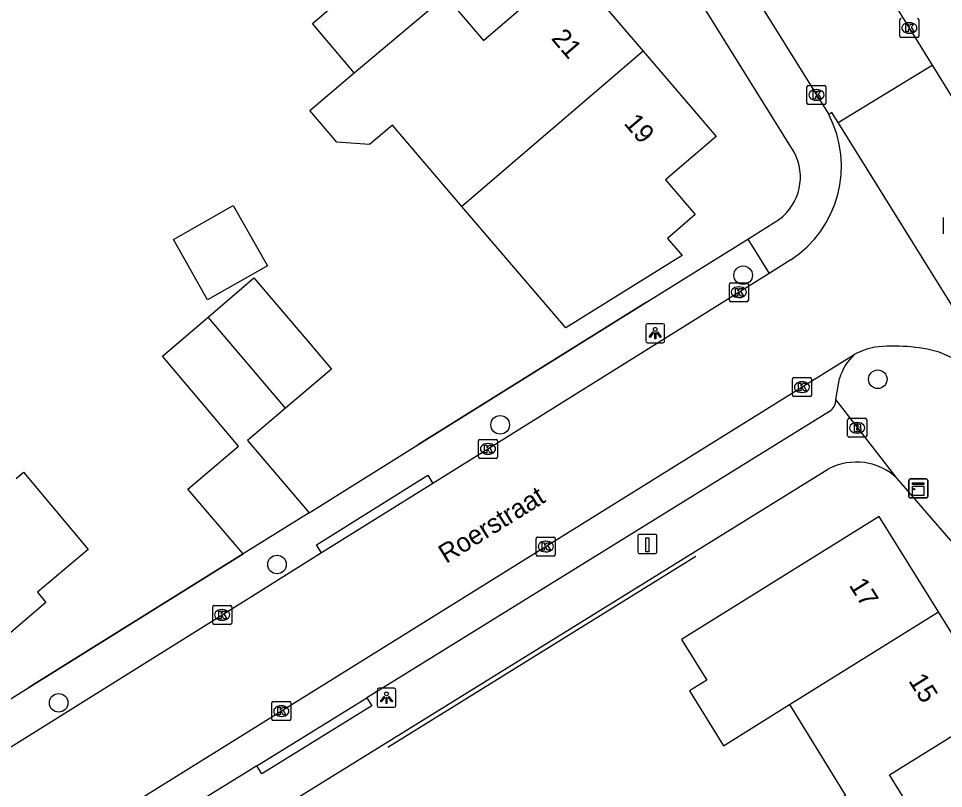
# Model space of a CAD drawing. Extents: x 157321 to 158827, y 386650 to 388532.
# Drawn here: x 157988.02 to 158036.72, y 388188 to 388228.54 of the extents above; entities that cross this region are included whole.
import ezdxf

# ---------------------------------------------------------------- set-up
doc = ezdxf.new("R2010")
doc.units = 0
for name, color, linetype in [('IMGEO_Boom', 7, 'Continuous'), ('IMGEO_Brandkraan', 7, 'Continuous'), ('IMGEO_Kast', 7, 'Continuous'), ('IMGEO_Kolk', 7, 'Continuous'), ('IMGEO_Laadpaal', 7, 'Continuous'), ('IMGEO_Lichtpunt', 7, 'Continuous'), ('IMGEO_Muur', 7, 'Continuous'), ('IMGEO_Openbare_ruimte_label', 7, 'Continuous'), ('IMGEO_Pand', 7, 'Continuous'), ('IMGEO_Pand_nummerreeks', 7, 'Continuous'), ('IMGEO_Rijbaan_lokaal_open', 7, 'Continuous'), ('IMGEO_Rioolput', 7, 'Continuous'), ('IMGEO_Voetpad_open', 7, 'Continuous')]:
    doc.layers.add(name, color=color, linetype=linetype)

msp = doc.modelspace()

# ---------------------------------------------------------------- linework, layer by layer
at = {"layer": 'IMGEO_Boom'}
for centre in [(158026.169, 388215.025), (158033.257, 388209.548), (158013.377, 388207.149), (158001.631, 388199.795), (157990.134, 388192.51)]:
    msp.add_circle(centre, 0.489, dxfattribs=at)
at = {"layer": 'IMGEO_Brandkraan'}
for p, q in [((158031.747, 388207.491), (158032.599, 388207.491)), ((158031.672, 388206.565), (158031.672, 388207.417)), ((158032.16, 388207.271), (158032.185, 388207.271)), ((158032.673, 388207.417), (158032.673, 388206.565)), ((158032.183, 388206.711), (158032.158, 388206.711)), ((158032.599, 388206.491), (158031.747, 388206.491))]:
    msp.add_line(p, q, dxfattribs=at)
for points in [[(158031.747, 388207.491), (158032.599, 388207.491)], [(158031.672, 388206.565), (158031.672, 388207.417)], [(158032.02, 388207.191), (158032.02, 388206.791), (158032.233, 388206.791)], [(158032.251, 388207.191), (158032.02, 388207.191)], [(158032.199, 388207.11), (158032.145, 388207.11), (158032.145, 388207.034)], [(158032.145, 388207.034), (158032.198, 388207.034)], [(158032.673, 388207.417), (158032.673, 388206.565)], [(158032.207, 388206.958), (158032.145, 388206.958), (158032.145, 388206.877)], [(158032.145, 388206.877), (158032.207, 388206.877)], [(158032.599, 388206.491), (158031.747, 388206.491)]]:
    msp.add_lwpolyline(points, dxfattribs=at)
for centre, radius, start, end in [((158031.749, 388207.415), 0.0765, 91.552, 178.448), ((158031.749, 388207.415), 0.0765, 91.552, 178.448), ((158032.597, 388207.415), 0.0765, 1.552, 88.448), ((158032.597, 388207.415), 0.0765, 1.552, 88.448), ((158032.2, 388207.072), 0.0379, 267.8285, 90.9355), ((158032.255, 388207.046), 0.145, 59.4692, 91.5367), ((158032.28, 388207.093), 0.0922, 285.5137, 58.1501), ((158032.285, 388206.901), 0.105, 301.3115, 78.989), ((158031.749, 388206.567), 0.0765, 181.552, 268.448), ((158031.749, 388206.567), 0.0765, 181.552, 268.448), ((158032.208, 388206.917), 0.0404, 269.8759, 90.5077), ((158032.239, 388207.042), 0.251, 268.6676, 293.5347), ((158032.597, 388206.567), 0.0765, 271.552, 358.448), ((158032.597, 388206.567), 0.0765, 271.552, 358.448)]:
    msp.add_arc(centre, radius, start, end, dxfattribs=at)
for centre, major_axis, ratio, start_param, end_param in [((158032.159, 388206.991), (-0.387, 0.002), 0.722429, 4.712389, 7.853982), ((158032.184, 388206.991), (-0.39, 0.002), 0.717154, 1.570796, 4.712389)]:
    msp.add_ellipse(centre, major_axis=major_axis, ratio=ratio, start_param=start_param, end_param=end_param, dxfattribs=at)
at = {"layer": 'IMGEO_Kast'}
for p, q in [((158034.891, 388203.373), (158034.891, 388204.214)), ((158034.891, 388204.214), (158034.891, 388203.373)), ((158034.966, 388204.298), (158035.807, 388204.298)), ((158035.807, 388204.298), (158034.966, 388204.298)), ((158035.891, 388204.223), (158035.891, 388203.382)), ((158035.891, 388203.382), (158035.891, 388204.223)), ((158035.816, 388203.298), (158034.975, 388203.298)), ((158034.975, 388203.298), (158035.816, 388203.298))]:
    msp.add_line(p, q, dxfattribs=at)
for points in [[(158035.086, 388204.088), (158035.686, 388204.088), (158035.686, 388204.003), (158035.086, 388204.003), (158035.086, 388204.088)], [(158035.086, 388203.913), (158035.686, 388203.913), (158035.686, 388203.424), (158035.086, 388203.424), (158035.086, 388203.913)]]:
    msp.add_lwpolyline(points, dxfattribs=at)
msp.add_circle((158035.17, 388203.762), 0.0377, dxfattribs=at)
for centre, start, end in [((158034.969, 388204.22), 92.4484, 184.2845), ((158034.969, 388204.22), 92.4484, 184.2845), ((158035.813, 388204.22), 2.4484, 94.2845), ((158035.813, 388204.22), 2.4484, 94.2845), ((158034.969, 388203.376), 182.4484, 274.2845), ((158034.969, 388203.376), 182.4484, 274.2845), ((158035.813, 388203.376), 272.4484, 4.2845), ((158035.813, 388203.376), 272.4484, 4.2845)]:
    msp.add_arc(centre, 0.0779, start, end, dxfattribs=at)
at = {"layer": 'IMGEO_Kolk'}
for p, q in [((158034.42, 388227.617), (158034.42, 388228.469)), ((158035.421, 388228.469), (158035.421, 388227.617)), ((158034.908, 388228.323), (158034.933, 388228.323)), ((158035.347, 388227.543), (158034.495, 388227.543)), ((158034.931, 388227.763), (158034.906, 388227.763)), ((158029.603, 388225.018), (158030.455, 388225.018)), ((158029.528, 388224.092), (158029.528, 388224.944)), ((158030.016, 388224.798), (158030.041, 388224.798)), ((158030.529, 388224.944), (158030.529, 388224.092)), ((158030.039, 388224.238), (158030.014, 388224.238)), ((158030.455, 388224.018), (158029.603, 388224.018)), ((158025.445, 388213.705), (158025.445, 388214.557)), ((158025.52, 388214.631), (158026.372, 388214.631)), ((158025.933, 388214.411), (158025.958, 388214.411)), ((158026.446, 388214.557), (158026.446, 388213.705)), ((158025.956, 388213.851), (158025.931, 388213.851)), ((158026.372, 388213.631), (158025.52, 388213.631)), ((158028.765, 388208.708), (158028.765, 388209.56)), ((158028.84, 388209.634), (158029.692, 388209.634)), ((158029.766, 388209.56), (158029.766, 388208.708)), ((158029.253, 388209.414), (158029.278, 388209.414)), ((158029.692, 388208.634), (158028.84, 388208.634)), ((158029.276, 388208.854), (158029.251, 388208.854)), ((158012.237, 388205.455), (158012.237, 388206.307)), ((158012.312, 388206.381), (158013.164, 388206.381)), ((158012.725, 388206.161), (158012.75, 388206.161)), ((158013.238, 388206.307), (158013.238, 388205.455)), ((158012.748, 388205.601), (158012.723, 388205.601)), ((158013.164, 388205.381), (158012.312, 388205.381)), ((158015.276, 388200.314), (158015.276, 388201.166)), ((158015.351, 388201.24), (158016.203, 388201.24)), ((158016.277, 388201.166), (158016.277, 388200.314)), ((158015.764, 388201.02), (158015.789, 388201.02)), ((158016.203, 388200.24), (158015.351, 388200.24)), ((158015.787, 388200.46), (158015.762, 388200.46)), ((157998.243, 388196.713), (157998.243, 388197.565)), ((157998.318, 388197.639), (157999.17, 388197.639)), ((157998.731, 388197.419), (157998.756, 388197.419)), ((157999.244, 388197.565), (157999.244, 388196.713)), ((157998.754, 388196.859), (157998.729, 388196.859)), ((157999.17, 388196.639), (157998.318, 388196.639)), ((158001.355, 388191.651), (158001.355, 388192.503)), ((158001.43, 388192.577), (158002.282, 388192.577)), ((158002.356, 388192.503), (158002.356, 388191.651)), ((158001.843, 388192.357), (158001.868, 388192.357)), ((158002.282, 388191.577), (158001.43, 388191.577)), ((158001.866, 388191.797), (158001.841, 388191.797))]:
    msp.add_line(p, q, dxfattribs=at)
for points in [[(158034.42, 388227.617), (158034.42, 388228.469)], [(158035.421, 388228.469), (158035.421, 388227.617)], [(158034.741, 388228.243), (158034.864, 388228.243), (158034.864, 388228.092), (158034.994, 388228.243), (158035.158, 388228.243), (158035.012, 388228.092), (158035.165, 388227.843), (158035.013, 388227.843), (158034.928, 388228.007), (158034.864, 388227.94), (158034.864, 388227.843), (158034.741, 388227.843), (158034.741, 388228.243)], [(158035.347, 388227.543), (158034.495, 388227.543)], [(158029.603, 388225.018), (158030.455, 388225.018)], [(158029.528, 388224.092), (158029.528, 388224.944)], [(158029.849, 388224.718), (158029.972, 388224.718), (158029.972, 388224.567), (158030.102, 388224.718), (158030.266, 388224.718), (158030.12, 388224.567), (158030.273, 388224.318), (158030.121, 388224.318), (158030.036, 388224.482), (158029.972, 388224.415), (158029.972, 388224.318), (158029.849, 388224.318), (158029.849, 388224.718)], [(158030.529, 388224.944), (158030.529, 388224.092)], [(158030.455, 388224.018), (158029.603, 388224.018)], [(158025.445, 388213.705), (158025.445, 388214.557)], [(158025.52, 388214.631), (158026.372, 388214.631)], [(158025.766, 388214.331), (158025.889, 388214.331), (158025.889, 388214.18), (158026.019, 388214.331), (158026.183, 388214.331), (158026.037, 388214.18), (158026.19, 388213.931), (158026.038, 388213.931), (158025.953, 388214.095), (158025.889, 388214.028), (158025.889, 388213.931), (158025.766, 388213.931), (158025.766, 388214.331)], [(158026.446, 388214.557), (158026.446, 388213.705)], [(158026.372, 388213.631), (158025.52, 388213.631)], [(158028.765, 388208.708), (158028.765, 388209.56)], [(158028.84, 388209.634), (158029.692, 388209.634)], [(158029.766, 388209.56), (158029.766, 388208.708)], [(158029.086, 388209.334), (158029.209, 388209.334), (158029.209, 388209.183), (158029.339, 388209.334), (158029.503, 388209.334), (158029.357, 388209.183), (158029.51, 388208.934), (158029.358, 388208.934), (158029.273, 388209.098), (158029.209, 388209.031), (158029.209, 388208.934), (158029.086, 388208.934), (158029.086, 388209.334)], [(158029.692, 388208.634), (158028.84, 388208.634)], [(158012.237, 388205.455), (158012.237, 388206.307)], [(158012.312, 388206.381), (158013.164, 388206.381)], [(158012.558, 388206.081), (158012.681, 388206.081), (158012.681, 388205.93), (158012.811, 388206.081), (158012.975, 388206.081), (158012.829, 388205.93), (158012.982, 388205.681), (158012.83, 388205.681), (158012.745, 388205.845), (158012.681, 388205.778), (158012.681, 388205.681), (158012.558, 388205.681), (158012.558, 388206.081)], [(158013.238, 388206.307), (158013.238, 388205.455)], [(158013.164, 388205.381), (158012.312, 388205.381)], [(158015.276, 388200.314), (158015.276, 388201.166)], [(158015.351, 388201.24), (158016.203, 388201.24)], [(158016.277, 388201.166), (158016.277, 388200.314)], [(158015.597, 388200.94), (158015.72, 388200.94), (158015.72, 388200.789), (158015.85, 388200.94), (158016.014, 388200.94), (158015.868, 388200.789), (158016.021, 388200.54), (158015.869, 388200.54), (158015.784, 388200.704), (158015.72, 388200.637), (158015.72, 388200.54), (158015.597, 388200.54), (158015.597, 388200.94)], [(158016.203, 388200.24), (158015.351, 388200.24)], [(157998.243, 388196.713), (157998.243, 388197.565)], [(157998.318, 388197.639), (157999.17, 388197.639)], [(157998.564, 388197.339), (157998.687, 388197.339), (157998.687, 388197.188), (157998.817, 388197.339), (157998.981, 388197.339), (157998.835, 388197.188), (157998.988, 388196.939), (157998.836, 388196.939), (157998.751, 388197.103), (157998.687, 388197.036), (157998.687, 388196.939), (157998.564, 388196.939), (157998.564, 388197.339)], [(157999.244, 388197.565), (157999.244, 388196.713)], [(157999.17, 388196.639), (157998.318, 388196.639)], [(158001.355, 388191.651), (158001.355, 388192.503)], [(158001.43, 388192.577), (158002.282, 388192.577)], [(158002.356, 388192.503), (158002.356, 388191.651)], [(158001.676, 388192.277), (158001.799, 388192.277), (158001.799, 388192.126), (158001.929, 388192.277), (158002.093, 388192.277), (158001.947, 388192.126), (158002.1, 388191.877), (158001.948, 388191.877), (158001.863, 388192.041), (158001.799, 388191.974), (158001.799, 388191.877), (158001.676, 388191.877), (158001.676, 388192.277)], [(158002.282, 388191.577), (158001.43, 388191.577)]]:
    msp.add_lwpolyline(points, dxfattribs=at)
for centre, start, end in [((158034.497, 388228.467), 91.552, 178.448), ((158034.497, 388228.467), 91.552, 178.448), ((158035.345, 388228.467), 1.552, 88.448), ((158035.345, 388228.467), 1.552, 88.448), ((158034.497, 388227.619), 181.552, 268.448), ((158034.497, 388227.619), 181.552, 268.448), ((158035.345, 388227.619), 271.552, 358.448), ((158035.345, 388227.619), 271.552, 358.448), ((158029.605, 388224.942), 91.552, 178.448), ((158029.605, 388224.942), 91.552, 178.448), ((158030.453, 388224.942), 1.552, 88.448), ((158030.453, 388224.942), 1.552, 88.448), ((158029.605, 388224.094), 181.552, 268.448), ((158029.605, 388224.094), 181.552, 268.448), ((158030.453, 388224.094), 271.552, 358.448), ((158030.453, 388224.094), 271.552, 358.448), ((158025.522, 388214.555), 91.552, 178.448), ((158025.522, 388214.555), 91.552, 178.448), ((158026.37, 388214.555), 1.552, 88.448), ((158026.37, 388214.555), 1.552, 88.448), ((158025.522, 388213.707), 181.552, 268.448), ((158025.522, 388213.707), 181.552, 268.448), ((158026.37, 388213.707), 271.552, 358.448), ((158026.37, 388213.707), 271.552, 358.448), ((158028.842, 388209.558), 91.552, 178.448), ((158028.842, 388209.558), 91.552, 178.448), ((158029.69, 388209.558), 1.552, 88.448), ((158029.69, 388209.558), 1.552, 88.448), ((158028.842, 388208.71), 181.552, 268.448), ((158028.842, 388208.71), 181.552, 268.448), ((158029.69, 388208.71), 271.552, 358.448), ((158029.69, 388208.71), 271.552, 358.448), ((158012.314, 388206.305), 91.552, 178.448), ((158012.314, 388206.305), 91.552, 178.448), ((158013.162, 388206.305), 1.552, 88.448), ((158013.162, 388206.305), 1.552, 88.448), ((158012.314, 388205.457), 181.552, 268.448), ((158012.314, 388205.457), 181.552, 268.448), ((158013.162, 388205.457), 271.552, 358.448), ((158013.162, 388205.457), 271.552, 358.448), ((158015.353, 388201.164), 91.552, 178.448), ((158015.353, 388201.164), 91.552, 178.448), ((158016.201, 388201.164), 1.552, 88.448), ((158016.201, 388201.164), 1.552, 88.448), ((158015.353, 388200.316), 181.552, 268.448), ((158015.353, 388200.316), 181.552, 268.448), ((158016.201, 388200.316), 271.552, 358.448), ((158016.201, 388200.316), 271.552, 358.448), ((157998.32, 388197.563), 91.552, 178.448), ((157998.32, 388197.563), 91.552, 178.448), ((157999.168, 388197.563), 1.552, 88.448), ((157999.168, 388197.563), 1.552, 88.448), ((157998.32, 388196.715), 181.552, 268.448), ((157998.32, 388196.715), 181.552, 268.448), ((157999.168, 388196.715), 271.552, 358.448), ((157999.168, 388196.715), 271.552, 358.448), ((158001.432, 388192.501), 91.552, 178.448), ((158001.432, 388192.501), 91.552, 178.448), ((158002.28, 388192.501), 1.552, 88.448), ((158002.28, 388192.501), 1.552, 88.448), ((158001.432, 388191.653), 181.552, 268.448), ((158001.432, 388191.653), 181.552, 268.448), ((158002.28, 388191.653), 271.552, 358.448), ((158002.28, 388191.653), 271.552, 358.448)]:
    msp.add_arc(centre, 0.0765, start, end, dxfattribs=at)
for centre, major_axis, ratio, start_param, end_param in [((158034.907, 388228.043), (-0.387, 0.002), 0.722429, 4.712389, 7.853982), ((158034.932, 388228.043), (-0.39, 0.002), 0.717154, 1.570796, 4.712389), ((158030.015, 388224.518), (-0.387, 0.002), 0.722429, 4.712389, 7.853982), ((158030.04, 388224.518), (-0.39, 0.002), 0.717154, 1.570796, 4.712389), ((158025.932, 388214.131), (-0.387, 0.002), 0.722429, 4.712389, 7.853982), ((158025.957, 388214.131), (-0.39, 0.002), 0.717154, 1.570796, 4.712389), ((158029.252, 388209.134), (-0.387, 0.002), 0.722429, 4.712389, 7.853982), ((158029.277, 388209.134), (-0.39, 0.002), 0.717154, 1.570796, 4.712389), ((158012.724, 388205.881), (-0.387, 0.002), 0.722429, 4.712389, 7.853982), ((158012.749, 388205.881), (-0.39, 0.002), 0.717154, 1.570796, 4.712389), ((158015.763, 388200.74), (-0.387, 0.002), 0.722429, 4.712389, 7.853982), ((158015.788, 388200.74), (-0.39, 0.002), 0.717154, 1.570796, 4.712389), ((157998.73, 388197.139), (-0.387, 0.002), 0.722429, 4.712389, 7.853982), ((157998.755, 388197.139), (-0.39, 0.002), 0.717154, 1.570796, 4.712389), ((158001.842, 388192.077), (-0.387, 0.002), 0.722429, 4.712389, 7.853982), ((158001.867, 388192.077), (-0.39, 0.002), 0.717154, 1.570796, 4.712389)]:
    msp.add_ellipse(centre, major_axis=major_axis, ratio=ratio, start_param=start_param, end_param=end_param, dxfattribs=at)
at = {"layer": 'IMGEO_Laadpaal'}
for p, q in [((158020.629, 388201.293), (158020.629, 388200.452)), ((158020.629, 388201.293), (158020.629, 388200.452)), ((158021.545, 388201.377), (158020.704, 388201.377)), ((158021.545, 388201.377), (158020.704, 388201.377)), ((158021.629, 388200.461), (158021.629, 388201.302)), ((158021.629, 388200.461), (158021.629, 388201.302)), ((158020.713, 388200.377), (158021.554, 388200.377)), ((158020.713, 388200.377), (158021.554, 388200.377))]:
    msp.add_line(p, q, dxfattribs=at)
msp.add_lwpolyline([(158021.044, 388201.19), (158021.204, 388201.19), (158021.204, 388200.457), (158021.044, 388200.457), (158021.044, 388201.19)], dxfattribs=at)
for centre, start, end in [((158020.707, 388201.299), 92.4484, 184.2845), ((158020.707, 388201.299), 92.4484, 184.2845), ((158021.551, 388201.299), 2.4484, 94.2845), ((158021.551, 388201.299), 2.4484, 94.2845), ((158020.707, 388200.455), 182.4484, 274.2845), ((158020.707, 388200.455), 182.4484, 274.2845), ((158021.551, 388200.455), 272.4484, 4.2845), ((158021.551, 388200.455), 272.4484, 4.2845)]:
    msp.add_arc(centre, 0.0779, start, end, dxfattribs=at)
at = {"layer": 'IMGEO_Lichtpunt'}
for p, q in [((158021.042, 388212.375), (158021.042, 388211.568)), ((158021.042, 388212.375), (158021.042, 388211.568)), ((158021.944, 388212.47), (158021.136, 388212.47)), ((158021.944, 388212.47), (158021.136, 388212.47)), ((158022.038, 388211.568), (158022.038, 388212.375)), ((158022.038, 388211.568), (158022.038, 388212.375)), ((158021.136, 388211.474), (158021.944, 388211.474)), ((158021.136, 388211.474), (158021.944, 388211.474)), ((158006.895, 388193.181), (158006.895, 388192.374)), ((158006.895, 388193.181), (158006.895, 388192.374)), ((158007.797, 388193.276), (158006.989, 388193.276)), ((158007.797, 388193.276), (158006.989, 388193.276)), ((158007.891, 388192.374), (158007.891, 388193.181)), ((158007.891, 388192.374), (158007.891, 388193.181)), ((158006.989, 388192.28), (158007.797, 388192.28)), ((158006.989, 388192.28), (158007.797, 388192.28))]:
    msp.add_line(p, q, dxfattribs=at)
for points in [[(158021.416, 388212.039), (158021.455, 388212.011), (158021.267, 388211.749), (158021.229, 388211.776), (158021.416, 388212.039)], [(158021.518, 388211.991), (158021.565, 388211.991), (158021.565, 388211.669), (158021.518, 388211.669), (158021.518, 388211.991)], [(158021.628, 388212.011), (158021.666, 388212.038), (158021.853, 388211.776), (158021.814, 388211.748), (158021.628, 388212.011)], [(158007.269, 388192.845), (158007.308, 388192.817), (158007.12, 388192.555), (158007.082, 388192.582), (158007.269, 388192.845)], [(158007.371, 388192.797), (158007.418, 388192.797), (158007.418, 388192.475), (158007.371, 388192.475), (158007.371, 388192.797)], [(158007.481, 388192.817), (158007.519, 388192.844), (158007.706, 388192.582), (158007.667, 388192.554), (158007.481, 388192.817)]]:
    msp.add_lwpolyline(points, dxfattribs=at)
for centre in [(158021.541, 388212.173), (158007.394, 388192.979)]:
    msp.add_circle(centre, 0.0994, dxfattribs=at)
for centre, start, end in [((158021.136, 388212.375), 90, 180), ((158021.136, 388212.375), 90, 180), ((158021.944, 388212.375), 0, 90), ((158021.944, 388212.375), 0, 90), ((158021.136, 388211.568), 180, 270), ((158021.136, 388211.568), 180, 270), ((158021.944, 388211.568), 270, 0), ((158021.944, 388211.568), 270, 360), ((158006.989, 388193.181), 90, 180), ((158006.989, 388193.181), 90, 180), ((158007.797, 388193.181), 0, 90), ((158007.797, 388193.181), 0, 90), ((158006.989, 388192.374), 180, 270), ((158006.989, 388192.374), 180, 270), ((158007.797, 388192.374), 270, 0), ((158007.797, 388192.374), 270, 360)]:
    msp.add_arc(centre, 0.0946, start, end, dxfattribs=at)
at = {"layer": 'IMGEO_Muur'}
for points in [[(158021.086, 388213.605), (158009.051, 388206.094)], [(157999.847, 388200.349), (157988.572, 388193.313)], [(158007.469, 388190.177), (158023.686, 388200.24)]]:
    msp.add_lwpolyline(points, dxfattribs=at)
at = {"layer": 'IMGEO_Pand'}
for points in [[(158005.7, 388225.691), (158003.492, 388228.276), (158007.872, 388232.036), (158004.235, 388236.272)], [(158010.495, 388229.731), (158012.508, 388227.389), (158017.066, 388231.311), (158020.898, 388226.831)], [(158005.7, 388225.691), (158010.495, 388229.731)], [(158020.898, 388226.831), (158024.742, 388222.337), (158022.075, 388220.056), (158023.648, 388218.217), (158022.181, 388216.962), (158022.955, 388216.058), (158020.506, 388214.535), (158016.83, 388212.249), (158011.362, 388218.651)], [(158020.898, 388226.831), (158011.362, 388218.651)], [(158011.362, 388218.651), (158007.705, 388222.932), (158006.503, 388221.905), (158004.782, 388222.04), (158003.366, 388223.698), (158005.7, 388225.691)], [(157996.174, 388216.911), (157999.328, 388218.699), (158001.133, 388215.514), (157997.979, 388213.727), (157996.174, 388216.911)], [(157998.007, 388212.825), (158000.413, 388214.891), (158003.15, 388211.668), (158004.497, 388210.083), (158002.073, 388208.022)], [(157999.847, 388200.349), (157996.931, 388203.762), (157999.609, 388206.029), (157995.602, 388210.76), (157998.007, 388212.825)], [(158002.073, 388208.022), (158000, 388210.471), (157998.007, 388212.825)], [(158002.073, 388208.022), (158000.078, 388206.327), (158003.316, 388202.515)], [(157987.892, 388204.321), (157988.284, 388204.65), (157991.696, 388200.581), (157989.014, 388198.331), (157989.463, 388197.794), (157986.749, 388195.485), (157982.388, 388191.773), (157978.55, 388196.287)], [(158003.316, 388202.515), (157999.847, 388200.349)], [(158036.454, 388197.302), (158033.327, 388202.327), (158022.92, 388195.85), (158024.255, 388193.706), (158023.346, 388193.143), (158025.144, 388190.239), (158028.602, 388192.416)], [(158028.602, 388192.416), (158036.454, 388197.302)], [(158035.513, 388186.094), (158033.881, 388188.717), (158038.831, 388191.798), (158039.587, 388192.268), (158036.454, 388197.302)], [(158028.602, 388192.416), (158031.563, 388187.632), (158028.4, 388185.674), (158030.203, 388182.764)]]:
    msp.add_lwpolyline(points, dxfattribs=at)
at = {"layer": 'IMGEO_Rijbaan_lokaal_open'}
for points in [[(158023.025, 388235.778), (158030.674, 388223.483)], [(158034.178, 388229.23), (158034.791, 388228.244), (158036.127, 388226.088)], [(158031.169, 388223.067), (158036.127, 388226.088)], [(158036.127, 388226.088), (158045.701, 388210.645), (158048.304, 388206.488), (158048.469, 388206.224)], [(158031.169, 388223.067), (158030.844, 388223.589), (158030.674, 388223.483)], [(158040.339, 388207.96), (158040.509, 388208.066), (158031.169, 388223.067)], [(158028.674, 388215.832), (158027.543, 388215.125)], [(158027.543, 388215.125), (158009.834, 388204.066)], [(157990.029, 388184.718), (158000, 388190.923), (158032.023, 388210.851)], [(158009.834, 388204.066), (158003.968, 388200.401)], [(158003.968, 388200.401), (158000, 388197.923), (157982.021, 388186.691), (157981.481, 388186.397), (157980.917, 388186.153)]]:
    msp.add_lwpolyline(points, dxfattribs=at)
for centre, radius, start, end in [((158025.451, 388220.762), 5.89, 303.1806, 27.5204), ((158033.943, 388207.194), 4.13, 101.8037, 117.6997), ((158034.11, 388202.138), 9.155, 74.9472, 96.3484), ((158033.076, 388202.662), 8.99, 36.1124, 67.6981)]:
    msp.add_arc(centre, radius, start, end, dxfattribs=at)
at = {"layer": 'IMGEO_Rioolput'}
msp.add_line((158036.717, 388217.212), (158036.717, 388218.064), dxfattribs=at)
msp.add_lwpolyline([(158036.717, 388217.212), (158036.717, 388218.064)], dxfattribs=at)
at = {"layer": 'IMGEO_Voetpad_open'}
for points in [[(158028.858, 388221.506), (158011.14, 388250), (158000, 388267.915), (157986.104, 388290.261)], [(158026.416, 388216.931), (158028.091, 388217.976)], [(158003.316, 388202.515), (158009.051, 388206.094), (158021.086, 388213.605), (158026.416, 388216.931)], [(158026.416, 388216.931), (158027.543, 388215.125)], [(158031.045, 388208.486), (158031.19, 388209.283), (158031.244, 388209.583)], [(158034.287, 388204.318), (158031.045, 388208.486)], [(158030.714, 388207.843), (158006.359, 388192.779)], [(157989.529, 388179.368), (158000, 388185.847), (158030.669, 388204.824)], [(158003.968, 388200.401), (158003.704, 388200.825), (158009.57, 388204.49), (158009.834, 388204.066)], [(158044.776, 388192.189), (158034.287, 388204.318)], [(157981.118, 388188.66), (157988.572, 388193.313), (157999.847, 388200.349)], [(158006.359, 388192.779), (158006.622, 388192.354), (158000.826, 388188.768), (158000.563, 388189.193)], [(158000.563, 388189.193), (158006.359, 388192.779)], [(158000.563, 388189.193), (158000, 388188.845), (157993.321, 388184.714)]]:
    msp.add_lwpolyline(points, dxfattribs=at)
for centre, radius, start, end in [((158026.38, 388220.196), 2.803, 307.6218, 27.8608), ((158033.969, 388208.782), 2.84, 133.2451, 163.6256), ((158030.304, 388208.461), 0.741, 303.5732, 1.9503), ((158032.128, 388202.067), 3.119, 46.1964, 117.8806)]:
    msp.add_arc(centre, radius, start, end, dxfattribs=at)

# ---------------------------------------------------------------- texts
at = {"layer": 'IMGEO_Openbare_ruimte_label'}
msp.add_text('Roerstraat', height=1, rotation=31.8778, dxfattribs=at).set_placement((158010.532, 388199.822))
at = {"layer": 'IMGEO_Pand_nummerreeks'}
for s, rotation, p in [('21', 310.5423, (158016.029, 388227.477)), ('19', 310.5423, (158019.853, 388223.007)), ('17', 301.8952, (158031.718, 388198.704)), ('15', 301.8952, (158034.848, 388193.674))]:
    msp.add_text(s, height=1, rotation=rotation, dxfattribs=at).set_placement(p)

doc.saveas('drawing.dxf')
